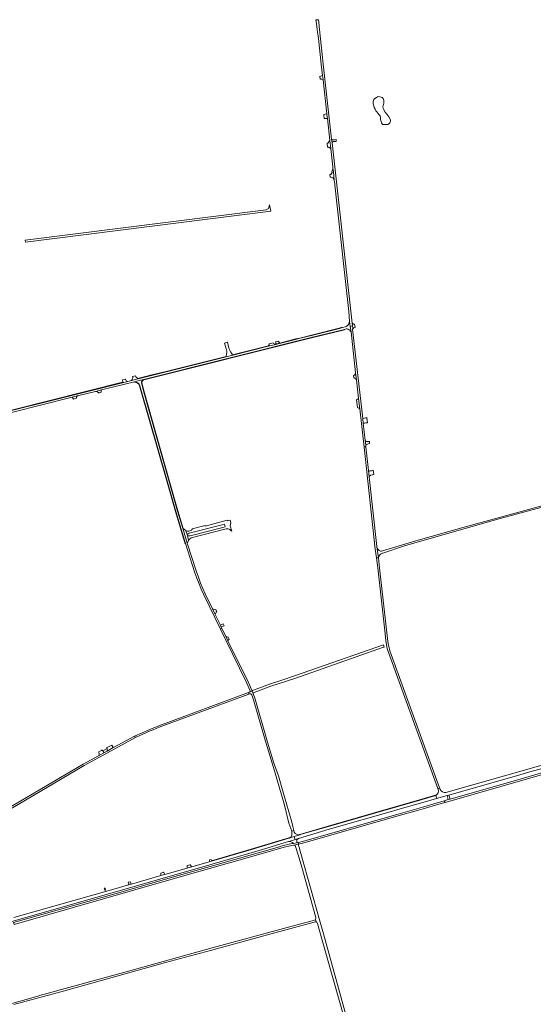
# Model space of a CAD drawing. Header units: metres. Extents: x 166325 to 190320, y 381923 to 404576.
# Tile 926 of 1056: x 178165 to 179006, y 400237 to 401849. Entities that reach past the tile are written whole.
import ezdxf

# ---------------------------------------------------------------- set-up
doc = ezdxf.new("R2010")
doc.units = ezdxf.units.M
for name, color, linetype, lineweight in [('B-WE-OG-WATER_MEER-GV', 8, 'Continuous', 18), ('B-WE-VH-VERHARDING_ASFALT-GV', 8, 'Continuous', 18), ('B-WE-VH-VERHARDING_BETONSTRAATSTEEN-GV', 8, 'Continuous', 18), ('B-WE-VH-VERHARDING_FUNDERING_ZAND-GV', 8, 'Continuous', 18), ('B-WE-VH-VERHARDING_HALFVERHARDING-GV', 8, 'Continuous', 18)]:
    doc.layers.add(name, color=color, linetype=linetype, lineweight=lineweight)

msp = doc.modelspace()

# ---------------------------------------------------------------- linework, layer by layer
at = {"layer": 'B-WE-OG-WATER_MEER-GV', "flags": 128}
msp.add_lwpolyline([(178759.508, 401706.371), (178759.727, 401708.229), (178760.488, 401710.095), (178760.853, 401712.114), (178760.878, 401713.836), (178760.856, 401716.362), (178760.507, 401718.165), (178759.747, 401719.65), (178758.404, 401721.387), (178756.702, 401722.12), (178754.479, 401722.774), (178752.193, 401722.863), (178750.436, 401722.489), (178748.829, 401721.614), (178746.328, 401719.963), (178744.713, 401717.956), (178743.685, 401715.036), (178743.503, 401712.799), (178743.549, 401711.099), (178743.999, 401709.481), (178744.627, 401707.528), (178745.288, 401705.078), (178746.43, 401702.072), (178747.706, 401699.652), (178749.538, 401697.712), (178751.131, 401695.66), (178752.613, 401693.848), (178754.124, 401692.2), (178754.997, 401691.373), (178755.555, 401688.619), (178755.212, 401686.529), (178755.603, 401685.361), (178756.52, 401681.937), (178757.32, 401680.191), (178758.191, 401678.467), (178759.225, 401677.494), (178760.09, 401677.209), (178767.431, 401677.283), (178769.159, 401678.272), (178770.111, 401679.377), (178770.677, 401680.21), (178771.325, 401681.419), (178771.766, 401682.799), (178771.778, 401684.049), (178771.691, 401685.114), (178768.996, 401689.91), (178765.527, 401694.045), (178763.121, 401697.37), (178760.753, 401701.214), (178760.254, 401702.739), (178759.723, 401703.981)], close=True, dxfattribs=at)
at = {"layer": 'B-WE-VH-VERHARDING_ASFALT-GV', "flags": 128}
for points in [[(178651.618, 401833.381), (178652.31, 401827.88), (178652.87, 401825.66), (178653.756, 401817.894), (178658.54, 401775.97), (178660.608, 401757.419), (178661.337, 401750.878), (178661.399, 401750.321), (178667.626, 401694.467), (178667.779, 401693.09), (178668.425, 401687.293), (178672.482, 401650.908), (178672.512, 401650.639), (178673.841, 401638.716), (178673.971, 401637.563), (178673.994, 401637.362), (178677.324, 401607.723), (178677.395, 401607.089), (178677.64, 401604.905), (178677.801, 401603.472), (178678.245, 401599.525), (178679.796, 401585.728), (178679.997, 401583.94), (178682.89, 401558.21), (178703.53, 401371.34), (178704.49, 401354.73), (178705.793, 401346.48), (178707.316, 401346.9), (178709.518, 401347.507), (178709.033, 401351.867), (178676.181, 401646.97), (178675.458, 401653.427), (178661.733, 401776.063), (178660.52, 401786.896), (178654.84, 401837.65), (178654.252, 401844.905), (178653.928, 401848.829), (178649.547, 401848.348), (178650.03, 401846.006)], [(178730.38, 401159.689), (178727.149, 401188.183), (178726.363, 401195.115), (178726.274, 401195.902), (178709.705, 401341.996), (178709.69, 401342.13), (178709.88, 401344.26), (178709.518, 401347.507), (178707.316, 401346.9), (178705.793, 401346.48), (178707.19, 401337.63), (178714.741, 401270.774), (178716.055, 401259.142), (178719.504, 401228.611), (178721.397, 401211.845), (178728.48, 401149.14), (178729.318, 401149.278), (178731.52, 401149.64), (178731.188, 401152.563)], [(178730.38, 401159.689), (178727.149, 401188.183), (178726.363, 401195.115), (178726.274, 401195.902), (178709.705, 401341.996), (178709.69, 401342.13), (178709.88, 401344.26), (178709.518, 401347.507), (178707.316, 401346.9), (178705.793, 401346.48), (178707.19, 401337.63), (178714.741, 401270.774), (178716.055, 401259.142), (178719.504, 401228.611), (178721.397, 401211.845), (178728.48, 401149.14), (178729.318, 401149.278), (178731.52, 401149.64), (178731.188, 401152.563)], [(179335.951, 400703.499), (179335.105, 400706.446), (179300.014, 400696.374), (179298.188, 400695.85), (179248.729, 400681.655), (179246.432, 400680.996), (179186.151, 400663.694), (179183.256, 400662.863), (179051.293, 400624.988), (179048.975, 400624.323), (178980.124, 400604.562), (178977.916, 400603.928), (178869.359, 400572.771), (178866.471, 400571.943), (178859.613, 400569.975), (178861.283, 400567.261), (179000, 400607.157)], [(179335.951, 400703.499), (179335.105, 400706.446), (179300.014, 400696.374), (179298.188, 400695.85), (179248.729, 400681.655), (179246.432, 400680.996), (179186.151, 400663.694), (179183.256, 400662.863), (179051.293, 400624.988), (179048.975, 400624.323), (178980.124, 400604.562), (178977.916, 400603.928), (178869.359, 400572.771), (178866.471, 400571.943), (178859.613, 400569.975), (178861.283, 400567.261), (179000, 400607.157)], [(178778.809, 400554.099), (178783.835, 400555.541), (178824.802, 400567.301), (178847.401, 400573.733), (178846.467, 400577.034), (178845.99, 400578.72), (178823.481, 400572.141), (178743.752, 400549.431), (178670.071, 400528.181), (178623.828, 400514.571), (178623.582, 400514.509), (178614.126, 400511.579), (178614.596, 400510.013), (178615.643, 400506.523), (178621.201, 400508.181), (178646.421, 400515.941), (178671.521, 400523.301)], [(178778.809, 400554.099), (178783.835, 400555.541), (178824.802, 400567.301), (178847.401, 400573.733), (178846.467, 400577.034), (178845.99, 400578.72), (178823.481, 400572.141), (178743.752, 400549.431), (178670.071, 400528.181), (178623.828, 400514.571), (178623.582, 400514.509), (178614.126, 400511.579), (178614.596, 400510.013), (178615.643, 400506.523), (178621.201, 400508.181), (178646.421, 400515.941), (178671.521, 400523.301)], [(178782.38, 400544.606), (178817.829, 400554.77), (178825.4, 400556.941), (178850.89, 400564.272), (178861.283, 400567.261), (178859.613, 400569.975), (178842.63, 400565.1), (178826.531, 400560.291), (178784.086, 400548.113), (178782.113, 400547.547), (178637.271, 400505.991), (178621.381, 400501.961), (178620.518, 400501.742), (178621.284, 400498.922), (178632.112, 400501.521)], [(178782.38, 400544.606), (178817.829, 400554.77), (178825.4, 400556.941), (178850.89, 400564.272), (178861.283, 400567.261), (178859.613, 400569.975), (178842.63, 400565.1), (178826.531, 400560.291), (178784.086, 400548.113), (178782.113, 400547.547), (178637.271, 400505.991), (178621.381, 400501.961), (178620.518, 400501.742), (178621.284, 400498.922), (178632.112, 400501.521)]]:
    msp.add_lwpolyline(points, close=True, dxfattribs=at)
for points in [[(178697.922, 401346.06), (178693.12, 401344.667), (178688.17, 401343.23), (178644.771, 401332.48), (178624.061, 401327.284), (178616.312, 401325.34), (178583.625, 401317.139), (178571.377, 401314.066), (178513.564, 401299.561), (178502.633, 401296.819), (178358.7, 401260.916), (178347.541, 401258.127), (178341.467, 401256.609), (178332.869, 401254.46), (178330.896, 401253.967), (178036.963, 401180.45), (178030.179, 401178.753), (178020.276, 401176.276), (178015.291, 401175.029), (178000.529, 401171.337), (177996.014, 401170.208), (177990.681, 401168.874), (177977.549, 401165.59), (177970.059, 401163.225)], [(178707.19, 401337.63), (178705.793, 401346.48), (178704.49, 401354.73)], [(177976.272, 401162.041), (178094.46, 401191.673), (178098.352, 401192.649), (178103.226, 401193.871), (178104.698, 401194.239), (178104.985, 401194.311), (178140.095, 401203.101), (178145.524, 401204.459), (178153.392, 401206.427), (178248.533, 401230.218), (178250.666, 401230.751), (178259.077, 401232.855), (178288.979, 401240.299), (178298.764, 401242.735), (178352.424, 401256.091), (178360.003, 401257.965), (178367.577, 401259.837), (178367.877, 401259.948), (178642.131, 401328.57), (178696.357, 401341.837), (178699.271, 401342.55)], [(178701.478, 401342.337), (178702.411, 401342.06)], [(178367.577, 401259.837), (178360.003, 401257.965), (178352.424, 401256.091)], [(178367.577, 401259.837), (178360.003, 401257.965), (178352.424, 401256.091)], [(178361.45, 401249.511), (178406.621, 401091.911), (178420.352, 401043.651), (178436.114, 400991.043), (178451.551, 400943.45), (178454.871, 400934.27), (178458.42, 400925.17), (178462.022, 400916.73), (178465.801, 400908.37), (178493.352, 400850.8), (178495.781, 400851.97), (178494.672, 400854.29), (178493.161, 400857.451), (178484.84, 400874.862), (178480.438, 400884.072), (178468.491, 400909.07), (178464.602, 400917.58), (178460.943, 400926.19), (178457.141, 400936.13), (178453.443, 400946.291), (178438.831, 400991.91), (178431.502, 401016.301), (178423.162, 401044.401), (178409.37, 401092.641)], [(178361.45, 401249.511), (178406.621, 401091.911), (178420.352, 401043.651), (178436.114, 400991.043), (178451.551, 400943.45), (178454.871, 400934.27), (178458.42, 400925.17), (178462.022, 400916.73), (178465.801, 400908.37), (178493.352, 400850.8), (178495.781, 400851.97), (178494.672, 400854.29), (178493.161, 400857.451), (178484.84, 400874.862), (178480.438, 400884.072), (178468.491, 400909.07), (178464.602, 400917.58), (178460.943, 400926.19), (178457.141, 400936.13), (178453.443, 400946.291), (178438.831, 400991.91), (178431.502, 401016.301), (178423.162, 401044.401), (178409.37, 401092.641)], [(178409.37, 401092.641), (178367.612, 401239.131), (178363.95, 401254.491)], [(178409.37, 401092.641), (178367.612, 401239.131), (178363.95, 401254.491)], [(178845.99, 400578.72), (178846.467, 400577.034), (178847.401, 400573.733), (178864.586, 400578.624), (178867.271, 400579.388), (178975.801, 400610.276), (178978.28, 400610.981), (179000, 400617.163), (179013.92, 400621.126), (179046.948, 400630.529), (179049.286, 400631.194), (179159.456, 400662.558), (179181.559, 400668.851), (179184.402, 400669.66), (179244.77, 400686.846), (179247.068, 400687.5), (179296.558, 400701.59), (179298.384, 400702.11), (179331.527, 400711.545), (179335.303, 400712.658), (179335.396, 400712.31), (179339.142, 400713.381), (179337.373, 400719.657)], [(178845.99, 400578.72), (178846.467, 400577.034), (178847.401, 400573.733), (178864.586, 400578.624), (178867.271, 400579.388), (178975.801, 400610.276), (178978.28, 400610.981), (179000, 400617.163), (179013.92, 400621.126), (179046.948, 400630.529), (179049.286, 400631.194), (179159.456, 400662.558), (179181.559, 400668.851), (179184.402, 400669.66), (179244.77, 400686.846), (179247.068, 400687.5), (179296.558, 400701.59), (179298.384, 400702.11), (179331.527, 400711.545), (179335.303, 400712.658), (179335.396, 400712.31), (179339.142, 400713.381), (179337.373, 400719.657)], [(179337.373, 400719.657), (179333.597, 400718.488), (179333.721, 400718.127), (179331.207, 400717.461), (179296.82, 400707.348), (179295.862, 400707.066), (179290.658, 400705.58), (179271.643, 400700.151), (179268.47, 400699.245), (179247.394, 400693.227), (179241.668, 400691.592), (179158.06, 400667.72), (178862.587, 400583.45)], [(179337.373, 400719.657), (179333.597, 400718.488), (179333.721, 400718.127), (179331.207, 400717.461), (179296.82, 400707.348), (179295.862, 400707.066), (179290.658, 400705.58), (179271.643, 400700.151), (179268.47, 400699.245), (179247.394, 400693.227), (179241.668, 400691.592), (179158.06, 400667.72), (178862.587, 400583.45)], [(178149.912, 400556.931), (178270.09, 400627.591), (178320.232, 400654.93), (178354.021, 400673.47), (178352.722, 400676.031), (178318.458, 400657.328), (178317.862, 400657.002), (178307.649, 400651.391), (178303.7, 400649.221), (178293.678, 400643.714), (178268.411, 400629.83), (178148.02, 400559.041)], [(178149.912, 400556.931), (178270.09, 400627.591), (178320.232, 400654.93), (178354.021, 400673.47), (178352.722, 400676.031), (178318.458, 400657.328), (178317.862, 400657.002), (178307.649, 400651.391), (178303.7, 400649.221), (178293.678, 400643.714), (178268.411, 400629.83), (178148.02, 400559.041)], [(178853.13, 400588.53), (178852.52, 400590.43), (178850.958, 400590.037), (178849.62, 400589.7), (178849.88, 400589.148)], [(178853.13, 400588.53), (178852.52, 400590.43), (178850.958, 400590.037), (178849.62, 400589.7), (178849.88, 400589.148)], [(178128.343, 400365.67), (178226.66, 400393.76), (178476.001, 400465.09), (178556.992, 400488.81), (178604.513, 400503.202), (178614.775, 400506.264), (178615.643, 400506.523), (178614.596, 400510.013), (178614.126, 400511.579), (178605.941, 400509.042), (178605.391, 400508.861), (178543.982, 400490.27), (178478.864, 400471.398), (178475.953, 400470.555), (178474.832, 400470.23), (178446.362, 400462.069), (178445.833, 400461.917), (178440.666, 400460.436), (178438.572, 400459.836), (178402.439, 400449.477), (178401.967, 400449.342), (178395.962, 400447.62), (178395.856, 400447.59), (178347.527, 400433.735), (178342.722, 400432.358), (178318.521, 400425.42), (178154.736, 400378.677)], [(178128.343, 400365.67), (178226.66, 400393.76), (178476.001, 400465.09), (178556.992, 400488.81), (178604.513, 400503.202), (178614.775, 400506.264), (178615.643, 400506.523), (178614.596, 400510.013), (178614.126, 400511.579), (178605.941, 400509.042), (178605.391, 400508.861), (178543.982, 400490.27), (178478.864, 400471.398), (178475.953, 400470.555), (178474.832, 400470.23), (178446.362, 400462.069), (178445.833, 400461.917), (178440.666, 400460.436), (178438.572, 400459.836), (178402.439, 400449.477), (178401.967, 400449.342), (178395.962, 400447.62), (178395.856, 400447.59), (178347.527, 400433.735), (178342.722, 400432.358), (178318.521, 400425.42), (178154.736, 400378.677)], [(178590.012, 400494.77), (178403.621, 400441.42), (178322.302, 400418.37), (178154.707, 400370.506), (178155.529, 400367.663), (178404.651, 400438.81)], [(178590.012, 400494.77), (178403.621, 400441.42), (178322.302, 400418.37), (178154.707, 400370.506), (178155.529, 400367.663), (178404.651, 400438.81)], [(178404.651, 400438.81), (178567.761, 400485.5), (178597.681, 400493.89), (178612.781, 400497.34), (178613.26, 400497.477), (178613.756, 400497.521), (178618.464, 400498.397), (178621.284, 400498.922), (178620.518, 400501.742), (178619.673, 400501.527), (178619.559, 400501.499), (178619.335, 400501.507), (178617.644, 400501.221), (178612.942, 400500.33), (178608.049, 400499.289)], [(178404.651, 400438.81), (178567.761, 400485.5), (178597.681, 400493.89), (178612.781, 400497.34), (178613.26, 400497.477), (178613.756, 400497.521), (178618.464, 400498.397), (178621.284, 400498.922), (178620.518, 400501.742), (178619.673, 400501.527), (178619.559, 400501.499), (178619.335, 400501.507), (178617.644, 400501.221), (178612.942, 400500.33), (178608.049, 400499.289)]]:
    msp.add_lwpolyline(points, dxfattribs=at)
at = {"layer": 'B-WE-VH-VERHARDING_ASFALT-GV'}
for points in [[(178701.7, 401348.5, -0.11385145), (178697.922, 401346.06)], [(178704.49, 401354.73, -0.1762607), (178701.7, 401348.5)], [(178699.271, 401342.55, -0.06664148), (178701.478, 401342.337)], [(178702.411, 401342.06, -0.20338806), (178707.19, 401337.63)], [(178352.424, 401256.091, -0.32103782), (178361.45, 401249.511)], [(178363.95, 401254.491, -0.30546978), (178367.577, 401259.837)], [(178363.95, 401254.491, -0.30546978), (178367.577, 401259.837)], [(178849.88, 400589.148, -0.38988801), (178845.99, 400578.72)], [(178849.88, 400589.148, -0.38988801), (178845.99, 400578.72)], [(178862.587, 400583.45, -0.32312104), (178853.13, 400588.53)], [(178862.587, 400583.45, -0.32312104), (178853.13, 400588.53)], [(178608.049, 400499.289, 0.03110857), (178590.012, 400494.77)], [(178608.049, 400499.289, 0.03110857), (178590.012, 400494.77)]]:
    msp.add_lwpolyline(points, format="xyb", dxfattribs=at)
at = {"layer": 'B-WE-VH-VERHARDING_BETONSTRAATSTEEN-GV', "flags": 128}
for points in [[(178660.608, 401757.419), (178658.546, 401756.645), (178657.858, 401756.463), (178657.518, 401756.373), (178655.762, 401755.909), (178655.831, 401755.571), (178656.388, 401752.138), (178656.445, 401751.603), (178656.933, 401751.737), (178657.46, 401751.802), (178657.991, 401751.787), (178658.514, 401751.692), (178659.016, 401751.52), (178661.399, 401750.321), (178661.337, 401750.878)], [(178667.779, 401693.09), (178667.626, 401694.467), (178664.978, 401693.976), (178663.344, 401693.672), (178662.454, 401693.507), (178662.525, 401692.289), (178663.021, 401686.842), (178663.588, 401686.888), (178664.432, 401686.959), (178665.721, 401687.067), (178668.425, 401687.293)], [(178682.692, 401652.586), (178679.963, 401652.292), (178677.322, 401652.007), (178676.575, 401652.288), (178675.931, 401652.873), (178675.458, 401653.427), (178676.181, 401646.97), (178676.842, 401648.197), (178677.377, 401648.748), (178678.452, 401649.189), (178683.006, 401649.655)], [(178668.404, 401639.986), (178668.877, 401640.058), (178669.314, 401640.087), (178669.752, 401640.078), (178670.188, 401640.033), (178670.619, 401639.951), (178671.041, 401639.833), (178671.451, 401639.68), (178671.847, 401639.492), (178672.226, 401639.272), (178672.584, 401639.02), (178672.92, 401638.739), (178673.231, 401638.43), (178673.515, 401638.097), (178673.77, 401637.74), (178673.994, 401637.362), (178673.971, 401637.563), (178673.841, 401638.716), (178672.512, 401650.639), (178672.482, 401650.908), (178670.516, 401648.283), (178670.48, 401648.238), (178670.016, 401647.73), (178669.496, 401647.28), (178668.927, 401646.892), (178668.635, 401646.728), (178668.007, 401646.444), (178668.068, 401646), (178668.413, 401640.383)], [(178672.707, 401595.295), (178673.153, 401591.016), (178673.775, 401591.08), (178674.76, 401591.182), (178677.27, 401589.836), (178678.497, 401588.998), (178679.217, 401587.774), (178679.796, 401585.728), (178678.245, 401599.525), (178677.801, 401603.472), (178677.64, 401604.905), (178675.927, 401600.011), (178675.709, 401599.387), (178676.328, 401599.218), (178676.103, 401598.52), (178675.405, 401597.218), (178673.893, 401595.515)], [(178575.768, 401535.229), (178573.934, 401545.637), (178572.139, 401539.957), (178568.086, 401537.624), (178568.013, 401537.582), (178173.649, 401488.099), (178174.207, 401484.843)], [(178616.312, 401325.34), (178624.061, 401327.284), (178644.771, 401332.48), (178688.17, 401343.23), (178693.12, 401344.667), (178692.953, 401345.243), (178688.014, 401343.81), (178644.626, 401333.062), (178623.123, 401327.667), (178616.791, 401326.079), (178590.423, 401319.463), (178590.082, 401319.377), (178584.856, 401318.066), (178584.231, 401317.909), (178582.604, 401317.501), (178583.625, 401317.139)], [(178713.123, 401350.166), (178712.118, 401350.122), (178711.583, 401350.146), (178709.033, 401351.867), (178709.518, 401347.507), (178709.88, 401344.26), (178709.69, 401342.13), (178709.705, 401341.996), (178710.67, 401343.09), (178711.205, 401343.641), (178711.808, 401344.095), (178712.363, 401344.325), (178713.749, 401344.64)], [(178571.377, 401314.066), (178571.95, 401314.828), (178513.214, 401300.092), (178513.564, 401299.561)], [(178582.604, 401317.501), (178581.312, 401317.96), (178580.339, 401318.602), (178579.458, 401319.78), (178572.901, 401318.164), (178573.082, 401317.581), (178572.959, 401316.569), (178572.211, 401315.175), (178571.95, 401314.828), (178571.377, 401314.066), (178583.625, 401317.139)], [(178589.132, 401320.845), (178588.716, 401322.619), (178583.51, 401321.322), (178583.914, 401320.574), (178584.05, 401320.243), (178584.214, 401319.674), (178584.299, 401319.088), (178584.305, 401318.496), (178584.231, 401317.909), (178584.856, 401318.066), (178590.082, 401319.377), (178590.423, 401319.463), (178590.029, 401319.701), (178589.681, 401320.003), (178589.391, 401320.361), (178589.167, 401320.764)], [(178502.633, 401296.819), (178502.739, 401297.464), (178402.312, 401272.413), (178380.878, 401267.144), (178357.895, 401261.569), (178358.7, 401260.916)], [(178356.938, 401262.346), (178355.85, 401263.176), (178355.01, 401264.177), (178354.209, 401265.389), (178353.968, 401265.813), (178349.383, 401264.667), (178349.628, 401263.069), (178349.782, 401262.068), (178349.563, 401261.107), (178348.847, 401259.803), (178347.541, 401258.127), (178358.7, 401260.916), (178357.895, 401261.569), (178357.534, 401261.862)], [(178714.741, 401270.774), (178714.154, 401268.536), (178713.017, 401266.798), (178711.553, 401266.172), (178711.462, 401266.133), (178711.875, 401262.3), (178712.04, 401262.316), (178713.119, 401262.044), (178713.912, 401261.619), (178714.894, 401260.785), (178716.055, 401259.142)], [(178036.242, 401180.889), (178036.963, 401180.45), (178330.896, 401253.967), (178332.869, 401254.46), (178333.053, 401255.13)], [(178341.467, 401256.609), (178340.281, 401257.26), (178339.403, 401258.051), (178338.492, 401258.783), (178337.594, 401259.816), (178337.482, 401260.326), (178333.233, 401259.29), (178333.032, 401259.248), (178333.192, 401258.455), (178333.278, 401257.651), (178333.288, 401256.843), (178333.223, 401256.036), (178333.083, 401255.24), (178333.053, 401255.13), (178332.869, 401254.46)], [(178252.51, 401227.681), (178253.626, 401227.907), (178257.731, 401229.006), (178257.668, 401229.42), (178257.649, 401229.549), (178257.885, 401230.963), (178259.077, 401232.855), (178250.666, 401230.751), (178251.525, 401229.32)], [(178297.918, 401241.193), (178298.764, 401242.735), (178288.979, 401240.299), (178291.822, 401239.432), (178293.186, 401238.684), (178293.562, 401238.247), (178293.94, 401237.807), (178294.018, 401237.545), (178297.85, 401238.852), (178297.801, 401239.714)], [(178719.504, 401228.611), (178716.015, 401226.259), (178717.503, 401213.918), (178718.945, 401213.364), (178720.055, 401212.769), (178721.397, 401211.845)], [(178733.135, 401196.549), (178733.033, 401197.336), (178732.148, 401197.069), (178731.294, 401196.899), (178726.274, 401195.902), (178726.363, 401195.115), (178727.149, 401188.183), (178729.726, 401188.506), (178731.487, 401188.727), (178732.402, 401188.842), (178733.993, 401189.041)], [(178733.135, 401196.549), (178733.033, 401197.336), (178732.148, 401197.069), (178731.294, 401196.899), (178726.274, 401195.902), (178726.363, 401195.115), (178727.149, 401188.183), (178729.726, 401188.506), (178731.487, 401188.727), (178732.402, 401188.842), (178733.993, 401189.041)], [(178737.504, 401158.332), (178737.5, 401158.559), (178737.304, 401158.483), (178736.539, 401158.241), (178735.754, 401158.076), (178735.547, 401158.046), (178734.748, 401157.981), (178734.661, 401157.979), (178733.859, 401158.003), (178733.064, 401158.106), (178732.283, 401158.288), (178731.524, 401158.547), (178730.38, 401159.689), (178731.188, 401152.563), (178732.152, 401153.539), (178733.512, 401153.894), (178734.074, 401154.041), (178734.352, 401154.114), (178735.222, 401154.342), (178737.549, 401154.95)], [(178737.504, 401158.332), (178737.5, 401158.559), (178737.304, 401158.483), (178736.539, 401158.241), (178735.754, 401158.076), (178735.547, 401158.046), (178734.748, 401157.981), (178734.661, 401157.979), (178733.859, 401158.003), (178733.064, 401158.106), (178732.283, 401158.288), (178731.524, 401158.547), (178730.38, 401159.689), (178731.188, 401152.563), (178732.152, 401153.539), (178733.512, 401153.894), (178734.074, 401154.041), (178734.352, 401154.114), (178735.222, 401154.342), (178737.549, 401154.95)], [(178743.653, 401111.078), (178741.723, 401110.609), (178740.944, 401110.42), (178739.295, 401110.019), (178739.027, 401109.968), (178738.227, 401109.814), (178737.381, 401109.909), (178736.497, 401110.382), (178735.787, 401110.65), (178736.913, 401100.356), (178736.944, 401100.753), (178737.46, 401101.494), (178738.12, 401102.277), (178738.966, 401102.961), (178741.815, 401103.683), (178742.439, 401103.841), (178744.576, 401104.382)], [(178743.653, 401111.078), (178741.723, 401110.609), (178740.944, 401110.42), (178739.295, 401110.019), (178739.027, 401109.968), (178738.227, 401109.814), (178737.381, 401109.909), (178736.497, 401110.382), (178735.787, 401110.65), (178736.913, 401100.356), (178736.944, 401100.753), (178737.46, 401101.494), (178738.12, 401102.277), (178738.966, 401102.961), (178741.815, 401103.683), (178742.439, 401103.841), (178744.576, 401104.382)], [(178438.762, 401005.851), (178436.592, 401011.771), (178436.431, 401012.311), (178432.326, 401015.634), (178431.502, 401016.301), (178438.831, 400991.91), (178441.362, 400996.51), (178441.221, 400996.87), (178439.241, 401004.011)], [(178438.762, 401005.851), (178436.592, 401011.771), (178436.431, 401012.311), (178432.326, 401015.634), (178431.502, 401016.301), (178438.831, 400991.91), (178441.362, 400996.51), (178441.221, 400996.87), (178439.241, 401004.011)], [(178485.997, 400883.039), (178484.649, 400882.418), (178480.438, 400884.072), (178484.84, 400874.862), (178486.334, 400878.153), (178486.573, 400878.738), (178486.926, 400879.218), (178487.573, 400879.623)], [(178485.997, 400883.039), (178484.649, 400882.418), (178480.438, 400884.072), (178484.84, 400874.862), (178486.334, 400878.153), (178486.573, 400878.738), (178486.926, 400879.218), (178487.573, 400879.623)], [(178497.925, 400859.762), (178496.755, 400859.195), (178493.161, 400857.451), (178494.672, 400854.29), (178498.973, 400856.463), (178499.437, 400856.697)], [(178497.925, 400859.762), (178496.755, 400859.195), (178493.161, 400857.451), (178494.672, 400854.29), (178498.973, 400856.463), (178499.437, 400856.697)], [(178506.07, 400838.08), (178505.627, 400838.071), (178502.117, 400839.27), (178505.68, 400832.09), (178506.924, 400834.009), (178507.785, 400834.589)], [(178506.07, 400838.08), (178505.627, 400838.071), (178502.117, 400839.27), (178505.68, 400832.09), (178506.924, 400834.009), (178507.785, 400834.589)], [(178303.7, 400649.221), (178302.573, 400649.507), (178301.67, 400650.033), (178301.038, 400650.779), (178300.506, 400651.818), (178300.376, 400652.072), (178299.769, 400653.193), (178298.299, 400652.467), (178293.815, 400650.018), (178294.183, 400649.367), (178294.4, 400648.983), (178294.949, 400647.881), (178294.918, 400646.808), (178294.813, 400645.827), (178294.381, 400644.88), (178293.678, 400643.714)], [(178303.7, 400649.221), (178302.573, 400649.507), (178301.67, 400650.033), (178301.038, 400650.779), (178300.506, 400651.818), (178300.376, 400652.072), (178299.769, 400653.193), (178298.299, 400652.467), (178293.815, 400650.018), (178294.183, 400649.367), (178294.4, 400648.983), (178294.949, 400647.881), (178294.918, 400646.808), (178294.813, 400645.827), (178294.381, 400644.88), (178293.678, 400643.714)], [(178303.7, 400649.221), (178307.649, 400651.391), (178308.038, 400652.243), (178308.284, 400653.16), (178308.097, 400654.504), (178307.593, 400655.529), (178300.506, 400651.818), (178301.038, 400650.779), (178301.67, 400650.033), (178302.573, 400649.507)], [(178303.7, 400649.221), (178307.649, 400651.391), (178308.038, 400652.243), (178308.284, 400653.16), (178308.097, 400654.504), (178307.593, 400655.529), (178300.506, 400651.818), (178301.038, 400650.779), (178301.67, 400650.033), (178302.573, 400649.507)], [(178318.458, 400657.328), (178318.059, 400657.412), (178317.684, 400657.573), (178317.347, 400657.804), (178317.062, 400658.095), (178316.901, 400658.327), (178315.654, 400661.039), (178314.607, 400660.522), (178307.005, 400656.767), (178307.486, 400655.747), (178307.593, 400655.529), (178308.097, 400654.504), (178308.284, 400653.16), (178308.038, 400652.243), (178307.649, 400651.391), (178317.862, 400657.002)], [(178318.458, 400657.328), (178318.059, 400657.412), (178317.684, 400657.573), (178317.347, 400657.804), (178317.062, 400658.095), (178316.901, 400658.327), (178315.654, 400661.039), (178314.607, 400660.522), (178307.005, 400656.767), (178307.486, 400655.747), (178307.593, 400655.529), (178308.097, 400654.504), (178308.284, 400653.16), (178308.038, 400652.243), (178307.649, 400651.391), (178317.862, 400657.002)], [(178867.271, 400579.388), (178864.586, 400578.624), (178866.471, 400571.943), (178869.359, 400572.771)], [(178867.271, 400579.388), (178864.586, 400578.624), (178866.471, 400571.943), (178869.359, 400572.771)], [(178445.833, 400461.917), (178444.172, 400464.344), (178443.618, 400465.172), (178443.442, 400465.127), (178441.052, 400464.531), (178438.844, 400463.98), (178438.572, 400459.836), (178440.666, 400460.436)], [(178445.833, 400461.917), (178444.172, 400464.344), (178443.618, 400465.172), (178443.442, 400465.127), (178441.052, 400464.531), (178438.844, 400463.98), (178438.572, 400459.836), (178440.666, 400460.436)], [(178478.154, 400474.019), (178475.245, 400473.26), (178475.344, 400472.883), (178475.953, 400470.555), (178478.864, 400471.398), (178478.748, 400471.825)], [(178478.154, 400474.019), (178475.245, 400473.26), (178475.344, 400472.883), (178475.953, 400470.555), (178478.864, 400471.398), (178478.748, 400471.825)], [(178401.295, 400451.335), (178401.001, 400451.78), (178400.49, 400452.551), (178400.116, 400453.115), (178395.919, 400451.771), (178395.924, 400451.335), (178395.935, 400450.505), (178395.944, 400449.795), (178395.962, 400447.62), (178401.967, 400449.342), (178402.439, 400449.477)], [(178401.295, 400451.335), (178401.001, 400451.78), (178400.49, 400452.551), (178400.116, 400453.115), (178395.919, 400451.771), (178395.924, 400451.335), (178395.935, 400450.505), (178395.944, 400449.795), (178395.962, 400447.62), (178401.967, 400449.342), (178402.439, 400449.477)], [(178304.362, 400426.648), (178304.195, 400427.148), (178303.153, 400426.889), (178303.45, 400426.023), (178304.065, 400424.233), (178303.844, 400424.125), (178304.07, 400423.415), (178305.516, 400423.793), (178305.31, 400424.541), (178305.085, 400424.482)], [(178304.362, 400426.648), (178304.195, 400427.148), (178303.153, 400426.889), (178303.45, 400426.023), (178304.065, 400424.233), (178303.844, 400424.125), (178304.07, 400423.415), (178305.516, 400423.793), (178305.31, 400424.541), (178305.085, 400424.482)], [(178345.83, 400437.485), (178342.399, 400436.82), (178343.101, 400433.832), (178343.083, 400433.017), (178342.722, 400432.358), (178347.527, 400433.735), (178346.793, 400434.188), (178346.529, 400434.897)], [(178345.83, 400437.485), (178342.399, 400436.82), (178343.101, 400433.832), (178343.083, 400433.017), (178342.722, 400432.358), (178347.527, 400433.735), (178346.793, 400434.188), (178346.529, 400434.897)]]:
    msp.add_lwpolyline(points, close=True, dxfattribs=at)
for points in [[(178368.023, 401259.366), (178642.275, 401327.988), (178696.5, 401341.254), (178696.357, 401341.837), (178642.131, 401328.57), (178367.877, 401259.948), (178367.577, 401259.837)], [(178368.023, 401259.366), (178642.275, 401327.988), (178696.5, 401341.254), (178696.357, 401341.837), (178642.131, 401328.57), (178367.877, 401259.948), (178367.577, 401259.837)], [(178507.228, 401311.315), (178504.693, 401320.687), (178499.856, 401319.478), (178503.37, 401308.569)], [(178503.696, 401303.509), (178503.417, 401301.583), (178502.739, 401297.464), (178502.633, 401296.819), (178513.564, 401299.561), (178513.214, 401300.092), (178511.277, 401303.026)], [(178352.424, 401256.091), (178352.419, 401255.491)], [(178352.424, 401256.091), (178352.419, 401255.491)], [(178360.872, 401249.346), (178406.044, 401091.746), (178419.776, 401043.483), (178435.539, 400990.87), (178436.114, 400991.043), (178420.352, 401043.651), (178406.621, 401091.911), (178361.45, 401249.511)], [(178360.872, 401249.346), (178406.044, 401091.746), (178419.776, 401043.483), (178435.539, 400990.87), (178436.114, 400991.043), (178420.352, 401043.651), (178406.621, 401091.911), (178361.45, 401249.511)], [(178363.95, 401254.491), (178367.612, 401239.131), (178409.37, 401092.641), (178423.162, 401044.401), (178431.502, 401016.301), (178432.326, 401015.634), (178423.738, 401044.569), (178409.947, 401092.806), (178368.193, 401239.283), (178364.551, 401254.56)], [(178363.95, 401254.491), (178367.612, 401239.131), (178409.37, 401092.641), (178423.162, 401044.401), (178431.502, 401016.301), (178432.326, 401015.634), (178423.738, 401044.569), (178409.947, 401092.806), (178368.193, 401239.283), (178364.551, 401254.56)], [(178510.962, 401012.231), (178511.721, 401011.341), (178509.251, 401020.411), (178510.212, 401025.551), (178509.211, 401029.521), (178504.761, 401028.435), (178504.475, 401029.42), (178468.295, 401019.819), (178468.108, 401020.531), (178447.235, 401015.038), (178446.809, 401014.17), (178446.151, 401012.828), (178441.34, 401011.601), (178438.7, 401011.696), (178436.592, 401011.771), (178438.762, 401005.851)], [(178510.962, 401012.231), (178511.721, 401011.341), (178509.251, 401020.411), (178510.212, 401025.551), (178509.211, 401029.521), (178504.761, 401028.435), (178504.475, 401029.42), (178468.295, 401019.819), (178468.108, 401020.531), (178447.235, 401015.038), (178446.809, 401014.17), (178446.151, 401012.828), (178441.34, 401011.601), (178438.7, 401011.696), (178436.592, 401011.771), (178438.762, 401005.851)], [(178438.762, 401005.851), (178442.231, 401008.161), (178496.39, 401022.019), (178499.905, 401022.872), (178501.009, 401018.322), (178497.494, 401017.469), (178443.582, 401003.531), (178439.241, 401004.011), (178441.221, 400996.87), (178442.68, 400998.157), (178445.222, 401000.4), (178502.924, 401015.252)], [(178438.762, 401005.851), (178442.231, 401008.161), (178496.39, 401022.019), (178499.905, 401022.872), (178501.009, 401018.322), (178497.494, 401017.469), (178443.582, 401003.531), (178439.241, 401004.011), (178441.221, 400996.87), (178442.68, 400998.157), (178445.222, 401000.4), (178502.924, 401015.252)], [(178618.185, 400503.941), (178618.228, 400504.463), (178618.277, 400504.851), (178618.416, 400505.416), (178618.63, 400505.958), (178618.917, 400506.465), (178619.27, 400506.928), (178619.683, 400507.338), (178620.149, 400507.688), (178620.658, 400507.971), (178621.201, 400508.181), (178615.643, 400506.523), (178614.775, 400506.264), (178604.513, 400503.202)], [(178618.185, 400503.941), (178618.228, 400504.463), (178618.277, 400504.851), (178618.416, 400505.416), (178618.63, 400505.958), (178618.917, 400506.465), (178619.27, 400506.928), (178619.683, 400507.338), (178620.149, 400507.688), (178620.658, 400507.971), (178621.201, 400508.181), (178615.643, 400506.523), (178614.775, 400506.264), (178604.513, 400503.202)], [(178606.256, 400509.171), (178605.941, 400509.042), (178614.126, 400511.579), (178623.582, 400514.509), (178623.099, 400514.409)], [(178606.256, 400509.171), (178605.941, 400509.042), (178614.126, 400511.579), (178623.582, 400514.509), (178623.099, 400514.409)], [(178614.312, 400518.741), (178613.301, 400521.171), (178610.002, 400520.481), (178610.289, 400515.638)], [(178614.312, 400518.741), (178613.301, 400521.171), (178610.002, 400520.481), (178610.289, 400515.638)], [(178612.942, 400500.33), (178617.644, 400501.221), (178619.335, 400501.507), (178619.166, 400501.569), (178618.99, 400501.709), (178618.792, 400501.968), (178618.529, 400502.42), (178618.337, 400502.908), (178618.221, 400503.418), (178618.185, 400503.941)], [(178612.942, 400500.33), (178617.644, 400501.221), (178619.335, 400501.507), (178619.166, 400501.569), (178618.99, 400501.709), (178618.792, 400501.968), (178618.529, 400502.42), (178618.337, 400502.908), (178618.221, 400503.418), (178618.185, 400503.941)], [(178154.868, 400236.605), (178232.188, 400257.343), (178319.959, 400281.756), (178403.291, 400305.246), (178477.079, 400324.85), (178490.46, 400328.555), (178492.684, 400329.171), (178570.391, 400350.688), (178646.767, 400371.12), (178648.957, 400371.662), (178649.971, 400371.535), (178650.291, 400371.367), (178648.895, 400375.972), (178648.23, 400375.051), (178645.536, 400374.28), (178622.959, 400367.819), (178479.622, 400329.092), (178342.913, 400291.092), (178205.267, 400253.386), (178202.734, 400252.675), (178200.743, 400252.116), (178194.038, 400250.236), (178085.584, 400219.813)], [(178154.868, 400236.605), (178232.188, 400257.343), (178319.959, 400281.756), (178403.291, 400305.246), (178477.079, 400324.85), (178490.46, 400328.555), (178492.684, 400329.171), (178570.391, 400350.688), (178646.767, 400371.12), (178648.957, 400371.662), (178649.971, 400371.535), (178650.291, 400371.367), (178648.895, 400375.972), (178648.23, 400375.051), (178645.536, 400374.28), (178622.959, 400367.819), (178479.622, 400329.092), (178342.913, 400291.092), (178205.267, 400253.386), (178202.734, 400252.675), (178200.743, 400252.116), (178194.038, 400250.236), (178085.584, 400219.813)]]:
    msp.add_lwpolyline(points, dxfattribs=at)
at = {"layer": 'B-WE-VH-VERHARDING_BETONSTRAATSTEEN-GV'}
for points in [[(178503.37, 401308.569, -0.0750927), (178503.696, 401303.509)], [(178511.277, 401303.026, -0.09904498), (178507.228, 401311.315)], [(178352.419, 401255.491, -0.32030419), (178360.872, 401249.346)], [(178352.419, 401255.491, -0.32030419), (178360.872, 401249.346)], [(178361.45, 401249.511, 0.32103782), (178352.424, 401256.091)], [(178361.45, 401249.511, 0.32103782), (178352.424, 401256.091)], [(178367.577, 401259.837, 0.30546978), (178363.95, 401254.491)], [(178364.551, 401254.56, -0.31410469), (178368.023, 401259.366)], [(178364.551, 401254.56, -0.31410469), (178368.023, 401259.366)], [(178502.924, 401015.252, -0.08916354), (178505.941, 401015.227)], [(178502.924, 401015.252, -0.08916354), (178505.941, 401015.227)], [(178505.941, 401015.227, -0.17725048), (178510.962, 401012.231)], [(178505.941, 401015.227, -0.17725048), (178510.962, 401012.231)], [(178609.501, 400512.169, -0.16867739), (178606.256, 400509.171)], [(178609.501, 400512.169, -0.16867739), (178606.256, 400509.171)], [(178610.289, 400515.638, -0.13427948), (178609.501, 400512.169)], [(178610.289, 400515.638, -0.13427948), (178609.501, 400512.169)], [(178623.099, 400514.409, -0.32616632), (178614.312, 400518.741)], [(178623.099, 400514.409, -0.32616632), (178614.312, 400518.741)], [(178604.513, 400503.202, -0.24365152), (178612.942, 400500.33)], [(178604.513, 400503.202, -0.24365152), (178612.942, 400500.33)]]:
    msp.add_lwpolyline(points, format="xyb", dxfattribs=at)
at = {"layer": 'B-WE-VH-VERHARDING_FUNDERING_ZAND-GV', "flags": 128}
for points in [[(178749.484, 400985.64), (178749.42, 400986.07), (178736.913, 401100.356), (178735.787, 401110.65), (178731.52, 401149.64), (178729.318, 401149.278), (178728.48, 401149.14), (178746.62, 400982.08), (178748.702, 400967.609), (178750.195, 400967.802), (178752.035, 400968.042)], [(178749.484, 400985.64), (178749.42, 400986.07), (178736.913, 401100.356), (178735.787, 401110.65), (178731.52, 401149.64), (178729.318, 401149.278), (178728.48, 401149.14), (178746.62, 400982.08), (178748.702, 400967.609), (178750.195, 400967.802), (178752.035, 400968.042)], [(178505.68, 400832.09), (178502.117, 400839.27), (178495.781, 400851.97), (178493.352, 400850.8), (178502.422, 400832.96), (178536.121, 400763.58), (178542.102, 400750.17), (178542.082, 400749.875), (178541.987, 400749.411), (178541.814, 400748.97), (178541.571, 400748.565), (178541.262, 400748.206), (178540.897, 400747.904), (178545.455, 400749.415), (178544.822, 400751.007), (178538.552, 400764.84)], [(178505.68, 400832.09), (178502.117, 400839.27), (178495.781, 400851.97), (178493.352, 400850.8), (178502.422, 400832.96), (178536.121, 400763.58), (178542.102, 400750.17), (178542.082, 400749.875), (178541.987, 400749.411), (178541.814, 400748.97), (178541.571, 400748.565), (178541.262, 400748.206), (178540.897, 400747.904), (178545.455, 400749.415), (178544.822, 400751.007), (178538.552, 400764.84)], [(178575.122, 400761.349), (178574.413, 400761.09), (178574.378, 400761.075), (178573.485, 400760.704), (178573.457, 400760.694), (178547.582, 400750.972), (178546.228, 400750.538), (178546.064, 400750.475), (178545.775, 400750.434), (178545.486, 400750.472), (178545.218, 400750.586), (178544.991, 400750.769), (178544.822, 400751.007), (178545.455, 400749.415), (178546.989, 400745.558), (178546.935, 400745.85), (178546.96, 400746.146), (178547.063, 400746.425), (178547.236, 400746.666), (178547.467, 400746.853), (178547.664, 400746.948), (178548.552, 400747.254), (178575.722, 400757.921), (178614.926, 400770.474), (178760.484, 400821.293), (178761.371, 400821.764), (178760.322, 400825.092), (178616.377, 400775.362), (178593.842, 400767.366)], [(178575.122, 400761.349), (178574.413, 400761.09), (178574.378, 400761.075), (178573.485, 400760.704), (178573.457, 400760.694), (178547.582, 400750.972), (178546.228, 400750.538), (178546.064, 400750.475), (178545.775, 400750.434), (178545.486, 400750.472), (178545.218, 400750.586), (178544.991, 400750.769), (178544.822, 400751.007), (178545.455, 400749.415), (178546.989, 400745.558), (178546.935, 400745.85), (178546.96, 400746.146), (178547.063, 400746.425), (178547.236, 400746.666), (178547.467, 400746.853), (178547.664, 400746.948), (178548.552, 400747.254), (178575.722, 400757.921), (178614.926, 400770.474), (178760.484, 400821.293), (178761.371, 400821.764), (178760.322, 400825.092), (178616.377, 400775.362), (178593.842, 400767.366)], [(178550.002, 400736.43), (178547.038, 400745.434), (178546.989, 400745.558), (178545.455, 400749.415), (178540.897, 400747.904), (178540.129, 400747.585), (178539.441, 400747.3), (178539.592, 400744.75), (178540.877, 400745.013), (178541.29, 400745.097), (178541.606, 400745.153), (178542.087, 400745.171), (178542.565, 400745.109), (178543.026, 400744.969), (178543.457, 400744.755), (178543.847, 400744.472), (178544.185, 400744.129), (178544.462, 400743.735), (178544.67, 400743.3), (178547.59, 400735.46), (178566.602, 400669.12), (178581.692, 400619.29), (178598.032, 400562.971), (178605.4, 400533.281), (178610.002, 400520.481), (178613.301, 400521.171), (178611.714, 400527.835), (178610.051, 400534.821), (178596.532, 400582.054), (178588.153, 400610.942), (178580.244, 400633.337), (178569.312, 400669.93)], [(178550.002, 400736.43), (178547.038, 400745.434), (178546.989, 400745.558), (178545.455, 400749.415), (178540.897, 400747.904), (178540.129, 400747.585), (178539.441, 400747.3), (178539.592, 400744.75), (178540.877, 400745.013), (178541.29, 400745.097), (178541.606, 400745.153), (178542.087, 400745.171), (178542.565, 400745.109), (178543.026, 400744.969), (178543.457, 400744.755), (178543.847, 400744.472), (178544.185, 400744.129), (178544.462, 400743.735), (178544.67, 400743.3), (178547.59, 400735.46), (178566.602, 400669.12), (178581.692, 400619.29), (178598.032, 400562.971), (178605.4, 400533.281), (178610.002, 400520.481), (178613.301, 400521.171), (178611.714, 400527.835), (178610.051, 400534.821), (178596.532, 400582.054), (178588.153, 400610.942), (178580.244, 400633.337), (178569.312, 400669.93)], [(178393.201, 400690.71), (178539.592, 400744.75), (178539.441, 400747.3), (178392.622, 400692.801), (178377.642, 400686.63), (178352.722, 400676.031), (178354.021, 400673.47), (178378.301, 400684.501), (178382.974, 400686.448)], [(178393.201, 400690.71), (178539.592, 400744.75), (178539.441, 400747.3), (178392.622, 400692.801), (178377.642, 400686.63), (178352.722, 400676.031), (178354.021, 400673.47), (178378.301, 400684.501), (178382.974, 400686.448)]]:
    msp.add_lwpolyline(points, close=True, dxfattribs=at)
for points in [[(179038.161, 401055.51), (179121.776, 401078.313), (179152.965, 401086.466), (179248.764, 401113.549), (179252.354, 401114.564), (179251.68, 401117.575), (179248.098, 401116.562), (179137.915, 401085.391), (179017.392, 401052.198), (178987.893, 401044.074), (178892.692, 401018.041), (178813.495, 400995.798), (178758.765, 400979.212), (178757.076, 400978.7), (178756.35, 400978.794), (178755.577, 400978.965)], [(179038.161, 401055.51), (179121.776, 401078.313), (179152.965, 401086.466), (179248.764, 401113.549), (179252.354, 401114.564), (179251.68, 401117.575), (179248.098, 401116.562), (179137.915, 401085.391), (179017.392, 401052.198), (178987.893, 401044.074), (178892.692, 401018.041), (178813.495, 400995.798), (178758.765, 400979.212), (178757.076, 400978.7), (178756.35, 400978.794), (178755.577, 400978.965)], [(178758.606, 400975.342), (178759.12, 400975.45), (178794.558, 400987.689), (178945.127, 401030.429), (179038.161, 401055.51)], [(178758.606, 400975.342), (178759.12, 400975.45), (178794.558, 400987.689), (178945.127, 401030.429), (179038.161, 401055.51)], [(178749.484, 400985.64), (178752.035, 400968.042), (178750.195, 400967.802), (178748.702, 400967.609), (178751.04, 400951.36), (178762.99, 400843.26), (178764.17, 400831.89), (178766.11, 400819.33), (178768.11, 400814.67), (178849.406, 400590.292), (178849.62, 400589.7), (178850.958, 400590.037), (178852.52, 400590.43), (178852.166, 400591.407), (178770.92, 400815.58), (178768.98, 400822.96), (178768.576, 400824.943), (178767.35, 400830.97), (178754.04, 400951.55), (178751.99, 400967.602)], [(178749.484, 400985.64), (178752.035, 400968.042), (178750.195, 400967.802), (178748.702, 400967.609), (178751.04, 400951.36), (178762.99, 400843.26), (178764.17, 400831.89), (178766.11, 400819.33), (178768.11, 400814.67), (178849.406, 400590.292), (178849.62, 400589.7), (178850.958, 400590.037), (178852.52, 400590.43), (178852.166, 400591.407), (178770.92, 400815.58), (178768.98, 400822.96), (178768.576, 400824.943), (178767.35, 400830.97), (178754.04, 400951.55), (178751.99, 400967.602)], [(178755.419, 400973.834), (178756.26, 400974.395)], [(178755.419, 400973.834), (178756.26, 400974.395)], [(178621.284, 400498.922), (178618.464, 400498.397), (178613.756, 400497.521), (178614.315, 400497.457)], [(178621.284, 400498.922), (178618.464, 400498.397), (178613.756, 400497.521), (178614.315, 400497.457)], [(178615.741, 400496.59), (178616.152, 400495.25), (178620.762, 400481.45), (178626.421, 400461.16), (178649.623, 400378.879), (178649.565, 400377.39), (178648.958, 400376.059), (178648.895, 400375.972), (178650.291, 400371.367), (178650.944, 400371.024), (178651.573, 400370.201), (178652.327, 400369.29), (178660.03, 400341.973), (178695.712, 400214.402)], [(178615.741, 400496.59), (178616.152, 400495.25), (178620.762, 400481.45), (178626.421, 400461.16), (178649.623, 400378.879), (178649.565, 400377.39), (178648.958, 400376.059), (178648.895, 400375.972), (178650.291, 400371.367), (178650.944, 400371.024), (178651.573, 400370.201), (178652.327, 400369.29), (178660.03, 400341.973), (178695.712, 400214.402)], [(178704.32, 400200.032), (178661.884, 400352.383), (178655.586, 400374.993), (178630.92, 400462.21), (178623.012, 400491.313), (178622.616, 400492.628), (178621.916, 400494.951), (178621.165, 400497.152), (178621.284, 400498.922)], [(178704.32, 400200.032), (178661.884, 400352.383), (178655.586, 400374.993), (178630.92, 400462.21), (178623.012, 400491.313), (178622.616, 400492.628), (178621.916, 400494.951), (178621.165, 400497.152), (178621.284, 400498.922)]]:
    msp.add_lwpolyline(points, dxfattribs=at)
at = {"layer": 'B-WE-VH-VERHARDING_FUNDERING_ZAND-GV'}
for points in [[(178755.577, 400978.965, -0.29041702), (178749.484, 400985.64)], [(178755.577, 400978.965, -0.29041702), (178749.484, 400985.64)], [(178756.26, 400974.395, -0.07376707), (178758.606, 400975.342)], [(178756.26, 400974.395, -0.07376707), (178758.606, 400975.342)], [(178751.99, 400967.602, -0.21393333), (178755.419, 400973.834)], [(178751.99, 400967.602, -0.21393333), (178755.419, 400973.834)], [(178614.315, 400497.457, -0.16349912), (178615.741, 400496.59)], [(178614.315, 400497.457, -0.16349912), (178615.741, 400496.59)]]:
    msp.add_lwpolyline(points, format="xyb", dxfattribs=at)
at = {"layer": 'B-WE-VH-VERHARDING_HALFVERHARDING-GV', "flags": 128}
for points in [[(178670.071, 400528.181), (178743.752, 400549.431), (178823.481, 400572.141), (178845.99, 400578.72), (178845.745, 400579.22), (178823.236, 400572.641), (178743.507, 400549.931), (178669.826, 400528.681), (178623.583, 400515.071), (178622.996, 400514.946), (178623.099, 400514.409), (178623.582, 400514.509), (178623.828, 400514.571)], [(178670.071, 400528.181), (178743.752, 400549.431), (178823.481, 400572.141), (178845.99, 400578.72), (178845.745, 400579.22), (178823.236, 400572.641), (178743.507, 400549.931), (178669.826, 400528.681), (178623.583, 400515.071), (178622.996, 400514.946), (178623.099, 400514.409), (178623.582, 400514.509), (178623.828, 400514.571)], [(178605.391, 400508.861), (178605.941, 400509.042), (178606.256, 400509.171), (178606.133, 400509.563), (178605.199, 400509.298), (178543.79, 400490.707), (178478.748, 400471.825), (178478.864, 400471.398), (178543.982, 400490.27)], [(178605.391, 400508.861), (178605.941, 400509.042), (178606.256, 400509.171), (178606.133, 400509.563), (178605.199, 400509.298), (178543.79, 400490.707), (178478.748, 400471.825), (178478.864, 400471.398), (178543.982, 400490.27)]]:
    msp.add_lwpolyline(points, close=True, dxfattribs=at)

doc.saveas('drawing.dxf')
